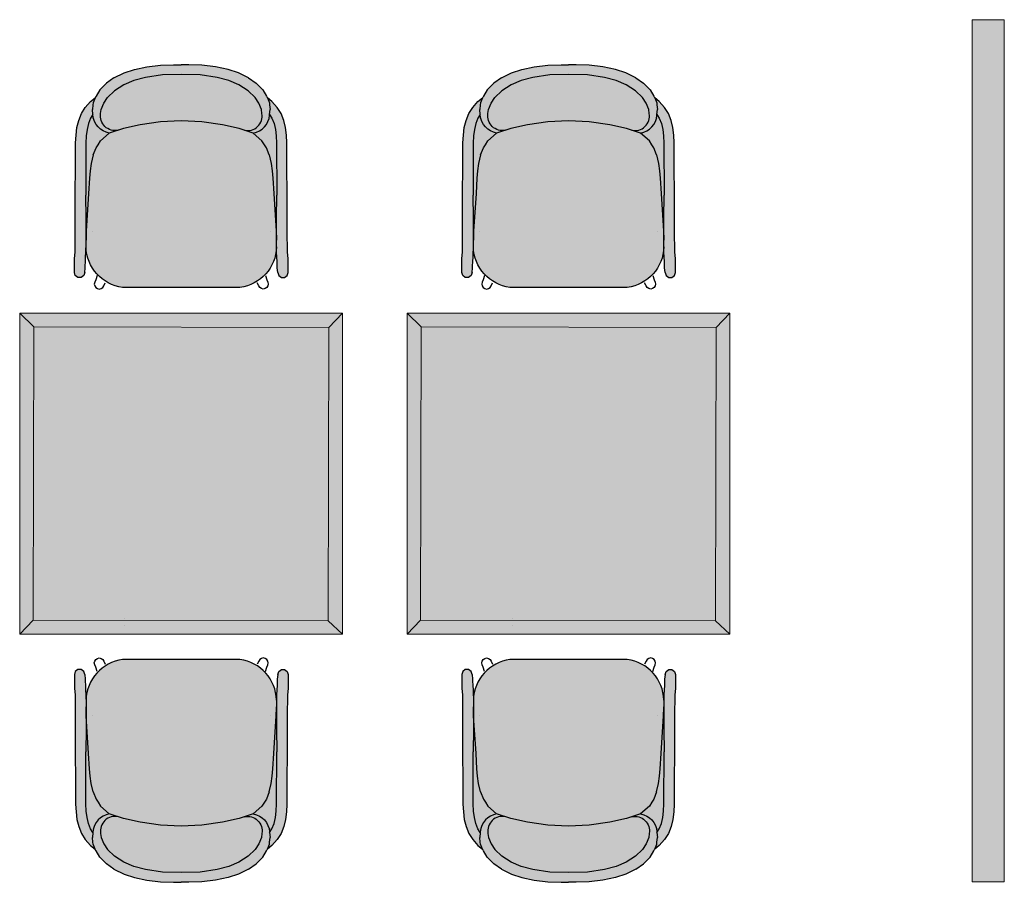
# Model space of a CAD drawing. Header units: millimetres. Extents: x 31882 to 271790, y -35693 to 24917.
# Tile 319 of 524: x 121985 to 124308, y 18004 to 20039. Entities that reach past the tile are written whole.
import ezdxf

# ---------------------------------------------------------------- set-up
doc = ezdxf.new("R2010")
doc.units = ezdxf.units.MM
doc.header["$MEASUREMENT"] = 0
for name, color, linetype, lineweight in [('02 Furniture', 14, 'Continuous', 25), ('02_Elevation 01', 14, 'Continuous', 9), ('04 Flooring', 8, 'Continuous', 25), ('Furniture', 14, 'Continuous', 9), ('Grey', 8, 'Continuous', 9), ('Layer 1', 7, 'Continuous', 0)]:
    doc.layers.add(name, color=color, linetype=linetype, lineweight=lineweight)
doc.layers.add('Furniture blocks', color=6, linetype='Continuous')

# ---------------------------------------------------------------- blocks, each defined once
blk = doc.blocks.new('24 x 24 seater')
at = {"layer": 'Layer 1'}
h = blk.add_hatch(color=209, dxfattribs=at)
h.dxf.hatch_style = 1
h.paths.add_polyline_path([(8583.424, 39.757), (8613.398, 39.757), (8613.398, 69.558), (8583.424, 69.558)])
h = blk.add_hatch(color=255, dxfattribs=at)
h.dxf.hatch_style = 1
h.paths.add_polyline_path([(8584.742, 41.021), (8612.134, 41.075), (8612.08, 68.295), (8584.688, 68.241)])
at = {"layer": '02_Elevation 01'}
for p, q in [((8583.424, 69.558), (8584.688, 68.241)), ((8613.398, 69.558), (8612.08, 68.295)), ((8603.641, 41.252), (8603.641, 41.24)), ((8583.424, 39.757), (8584.742, 41.021)), ((8603.626, 40.551), (8603.626, 40.536)), ((8613.398, 39.757), (8612.134, 41.075))]:
    blk.add_line(p, q, dxfattribs=at)
at = {"layer": '02_Elevation 01', "ltscale": 3}
for points in [[(8583.424, 39.757), (8613.398, 39.757), (8613.398, 69.558), (8583.424, 69.558)], [(8584.742, 41.021), (8612.134, 41.075), (8612.08, 68.295), (8584.688, 68.241)]]:
    blk.add_lwpolyline(points, close=True, dxfattribs=at)
blk = doc.blocks.new('asdasdasd')
at = {"layer": 'Furniture blocks', "ltscale": 3, "transparency": 33554687}
h = blk.add_hatch(color=254, dxfattribs=at)
h.dxf.hatch_style = 1
h.paths.add_polyline_path([(-395.721, -1387.305), (-395.762, -1386.818), (-395.718, -1386.381), (-395.695, -1386.207), (-395.514, -1385.76), (-395.937, -1386.093), (-396.426, -1386.629), (-396.79, -1387.214), (-397.043, -1387.84), (-397.203, -1388.501), (-397.291, -1389.197), (-397.329, -1389.933), (-397.361, -1396.927), (-397.363, -1398.718), (-397.367, -1399.444), (-397.37, -1399.86), (-397.385, -1400.068), (-397.435, -1400.674), (-397.446, -1401.166), (-397.446, -1401.955), (-397.354, -1402.237), (-397.114, -1402.411), (-396.818, -1402.411), (-396.578, -1402.237), (-396.487, -1401.955), (-396.433, -1401.518), (-396.432, -1401.399), (-396.424, -1400.919), (-396.394, -1400.579), (-396.367, -1400.052), (-396.366, -1399.862), (-396.362, -1399.449), (-396.36, -1398.894), (-396.362, -1398.844), (-396.359, -1398.743), (-396.359, -1398.722), (-396.357, -1396.931), (-396.392, -1394.773), (-396.371, -1389.964), (-396.335, -1389.283), (-396.259, -1388.673), (-396.13, -1388.132), (-395.935, -1387.647)])
h.paths.add_polyline_path([(-394.368, -1385.719), (-393.719, -1385.085), (-392.847, -1384.537), (-391.928, -1384.149), (-390.837, -1383.861), (-389.273, -1383.614), (-387.515, -1383.568), (-385.757, -1383.614), (-384.193, -1383.861), (-383.102, -1384.149), (-382.184, -1384.537), (-381.311, -1385.085), (-380.663, -1385.719), (-380.316, -1386.244), (-380.077, -1386.828), (-380.024, -1387.208, -0.526709), (-381.642, -1388.76), (-380.829, -1389.012, 0.349179), (-379.314, -1387.366), (-379.309, -1387.305), (-379.269, -1386.818), (-379.312, -1386.381), (-379.335, -1386.207), (-379.517, -1385.76), (-379.532, -1385.724), (-379.603, -1385.602), (-379.941, -1385.014), (-380.513, -1384.441), (-380.568, -1384.379), (-381.266, -1383.883), (-382.198, -1383.436), (-383.164, -1383.12), (-384.324, -1382.868), (-385.593, -1382.716), (-386.808, -1382.67), (-387.515, -1382.678), (-388.222, -1382.67), (-389.437, -1382.716), (-390.706, -1382.868), (-391.866, -1383.12), (-392.833, -1383.436), (-393.764, -1383.883), (-394.462, -1384.379), (-394.518, -1384.441), (-395.089, -1385.014), (-395.428, -1385.602), (-395.499, -1385.724), (-395.514, -1385.76), (-395.695, -1386.207), (-395.718, -1386.381), (-395.762, -1386.818), (-395.721, -1387.305), (-395.935, -1387.647), (-396.13, -1388.132), (-396.259, -1388.673), (-396.335, -1389.283), (-396.371, -1389.964), (-396.392, -1394.773), (-396.357, -1396.931), (-396.359, -1398.74), (-396.342, -1398.128), (-396.117, -1394.625), (-396.026, -1393.201), (-395.969, -1392.52), (-395.877, -1391.839), (-395.689, -1391.053), (-395.421, -1390.374), (-395.249, -1390.104), (-395.012, -1389.735), (-394.201, -1389.012), (-393.388, -1388.76, -0.526709), (-395.007, -1387.208), (-394.954, -1386.828), (-394.715, -1386.244)])
h.paths.add_polyline_path([(-378.605, -1386.629), (-379.094, -1386.093), (-379.517, -1385.76), (-379.335, -1386.207), (-379.312, -1386.381), (-379.269, -1386.818), (-379.309, -1387.305), (-379.095, -1387.647), (-378.901, -1388.132), (-378.771, -1388.673), (-378.695, -1389.283), (-378.66, -1389.964), (-378.638, -1394.773), (-378.674, -1396.931), (-378.672, -1398.722), (-378.671, -1398.743), (-378.669, -1398.844), (-378.671, -1398.894), (-378.668, -1399.449), (-378.665, -1399.862), (-378.663, -1400.052), (-378.636, -1400.579), (-378.607, -1400.919), (-378.599, -1401.399), (-378.598, -1401.518), (-378.544, -1401.955), (-378.452, -1402.237), (-378.213, -1402.411), (-377.916, -1402.411), (-377.676, -1402.237), (-377.585, -1401.955), (-377.585, -1401.166), (-377.595, -1400.674), (-377.646, -1400.068), (-377.661, -1399.86), (-377.664, -1399.444), (-377.667, -1398.718), (-377.67, -1396.927), (-377.701, -1389.933), (-377.74, -1389.197), (-377.828, -1388.501), (-377.987, -1387.84), (-378.24, -1387.214)])
h.paths.add_polyline_path([(-378.771, -1388.673), (-378.901, -1388.132), (-379.095, -1387.647), (-379.309, -1387.305), (-379.314, -1387.366, -0.349179), (-380.829, -1389.012), (-380.019, -1389.735), (-379.782, -1390.104), (-379.609, -1390.374), (-379.341, -1391.053), (-379.154, -1391.839), (-379.062, -1392.52), (-379.005, -1393.201), (-378.914, -1394.625), (-378.689, -1398.128), (-378.671, -1398.74), (-378.674, -1396.931), (-378.638, -1394.773), (-378.66, -1389.964), (-378.695, -1389.283)])
h = blk.add_hatch(color=255, dxfattribs=at)
h.dxf.hatch_style = 1
h.paths.add_polyline_path([(-380.316, -1386.244), (-380.663, -1385.719), (-381.311, -1385.085), (-382.184, -1384.537), (-383.102, -1384.149), (-384.193, -1383.861), (-385.757, -1383.614), (-387.515, -1383.568), (-389.273, -1383.614), (-390.837, -1383.861), (-391.928, -1384.149), (-392.847, -1384.537), (-393.719, -1385.085), (-394.368, -1385.719), (-394.715, -1386.244), (-394.954, -1386.828), (-395.007, -1387.208, 0.526709), (-393.388, -1388.76), (-392.878, -1388.601), (-391.344, -1388.246), (-389.434, -1387.971), (-387.515, -1387.879), (-385.597, -1387.971), (-383.686, -1388.246), (-382.153, -1388.601), (-381.642, -1388.76, 0.526709), (-380.024, -1387.208), (-380.077, -1386.828)])
h = blk.add_hatch(color=255, dxfattribs=at)
h.dxf.hatch_style = 1
h.paths.add_polyline_path([(-379.062, -1392.52), (-379.154, -1391.839), (-379.341, -1391.053), (-379.609, -1390.374), (-379.782, -1390.104), (-380.019, -1389.735), (-380.829, -1389.012), (-382.153, -1388.601), (-383.686, -1388.246), (-385.597, -1387.971), (-387.514, -1387.879), (-387.515, -1387.879), (-389.434, -1387.971), (-391.344, -1388.246), (-392.878, -1388.601), (-394.201, -1389.012), (-395.012, -1389.735), (-395.249, -1390.104), (-395.421, -1390.374), (-395.689, -1391.053), (-395.877, -1391.839), (-395.969, -1392.52), (-396.026, -1393.201), (-396.117, -1394.625), (-396.342, -1398.128), (-396.359, -1398.743), (-396.362, -1399.449), (-396.364, -1399.59, 0.369238), (-392.964, -1403.343), (-382.066, -1403.343, 0.369238), (-378.667, -1399.59), (-378.668, -1399.449), (-378.671, -1398.743), (-378.689, -1398.128), (-378.914, -1394.625), (-379.005, -1393.201)])
at = {"layer": 'Furniture blocks', "color": 14}
for p, q in [((-395.011, -1387.239), (-395.007, -1387.208)), ((-380.02, -1387.239), (-380.024, -1387.208)), ((-395.778, -1387.709), (-395.778, -1387.706)), ((-387.516, -1387.879), (-387.515, -1387.879)), ((-379.253, -1387.709), (-379.253, -1387.706)), ((-395.786, -1398.153), (-395.786, -1398.152)), ((-379.245, -1398.153), (-379.245, -1398.152))]:
    blk.add_line(p, q, dxfattribs=at)
for points in [[(-393.764, -1383.883), (-392.833, -1383.436), (-391.866, -1383.12), (-390.706, -1382.868), (-389.437, -1382.716), (-388.222, -1382.67), (-387.516, -1382.678)], [(-381.266, -1383.883), (-382.198, -1383.436), (-383.164, -1383.12), (-384.324, -1382.868), (-385.593, -1382.716), (-386.808, -1382.67), (-387.515, -1382.678)], [(-391.928, -1384.149), (-390.837, -1383.861), (-389.273, -1383.614), (-387.515, -1383.568), (-385.757, -1383.614), (-384.193, -1383.861), (-383.102, -1384.149), (-382.184, -1384.537), (-381.311, -1385.085)], [(-393.764, -1383.883), (-394.462, -1384.379), (-394.518, -1384.441), (-395.089, -1385.014), (-395.428, -1385.602), (-395.499, -1385.724), (-395.514, -1385.76), (-395.695, -1386.207), (-395.718, -1386.381), (-395.762, -1386.818)], [(-381.266, -1383.883), (-380.568, -1384.379), (-380.513, -1384.441), (-379.941, -1385.014), (-379.603, -1385.602), (-379.532, -1385.724), (-379.517, -1385.76), (-379.335, -1386.207), (-379.312, -1386.381), (-379.269, -1386.818)], [(-396.487, -1401.955), (-396.578, -1402.237), (-396.818, -1402.411), (-397.114, -1402.411), (-397.354, -1402.237), (-397.446, -1401.955), (-397.446, -1401.947), (-397.446, -1401.939), (-397.446, -1401.166), (-397.435, -1400.674), (-397.385, -1400.068), (-397.37, -1399.86), (-397.367, -1399.444), (-397.363, -1398.718), (-397.361, -1396.927), (-397.329, -1389.933), (-397.291, -1389.197), (-397.203, -1388.501), (-397.043, -1387.84), (-396.79, -1387.214), (-396.426, -1386.629), (-395.937, -1386.093), (-395.514, -1385.76)], [(-378.544, -1401.955), (-378.452, -1402.237), (-378.213, -1402.411), (-377.916, -1402.411), (-377.676, -1402.237), (-377.585, -1401.955), (-377.585, -1401.947), (-377.585, -1401.939), (-377.585, -1401.166), (-377.595, -1400.674), (-377.646, -1400.068), (-377.661, -1399.86), (-377.664, -1399.444), (-377.667, -1398.718), (-377.67, -1396.927), (-377.701, -1389.933), (-377.74, -1389.197), (-377.828, -1388.501), (-377.987, -1387.84), (-378.24, -1387.214), (-378.605, -1386.629), (-379.094, -1386.093), (-379.517, -1385.76)], [(-395.721, -1387.305), (-395.935, -1387.647), (-396.13, -1388.132), (-396.259, -1388.673), (-396.335, -1389.283), (-396.371, -1389.964), (-396.392, -1394.772)], [(-394.201, -1389.012), (-392.878, -1388.601), (-391.344, -1388.246), (-389.434, -1387.971), (-387.516, -1387.879), (-387.514, -1387.879), (-385.597, -1387.971), (-383.686, -1388.246), (-382.153, -1388.601), (-380.829, -1389.012)], [(-379.309, -1387.305), (-379.095, -1387.647), (-378.901, -1388.132), (-378.771, -1388.673), (-378.695, -1389.283), (-378.66, -1389.964), (-378.638, -1394.772)], [(-395.689, -1391.053), (-395.877, -1391.839), (-395.969, -1392.52), (-396.026, -1393.201), (-396.117, -1394.625), (-396.342, -1398.128), (-396.362, -1398.833), (-396.362, -1398.851), (-396.357, -1398.964)], [(-379.341, -1391.053), (-379.154, -1391.839), (-379.062, -1392.52), (-379.005, -1393.201), (-378.914, -1394.625), (-378.689, -1398.128), (-378.669, -1398.833), (-378.669, -1398.851), (-378.674, -1398.964)], [(-396.487, -1401.955), (-396.433, -1401.518), (-396.432, -1401.399), (-396.424, -1400.919), (-396.394, -1400.579), (-396.367, -1400.052), (-396.366, -1399.862), (-396.362, -1399.449), (-396.359, -1398.722), (-396.357, -1396.931), (-396.392, -1394.773)], [(-378.544, -1401.955), (-378.598, -1401.518), (-378.599, -1401.399), (-378.607, -1400.919), (-378.636, -1400.579), (-378.663, -1400.052), (-378.665, -1399.862), (-378.668, -1399.449), (-378.672, -1398.722), (-378.674, -1396.931), (-378.638, -1394.773)], [(-395.325, -1402.24), (-395.451, -1402.636), (-395.554, -1402.86), (-395.556, -1402.865), (-395.591, -1403.039), (-395.556, -1403.214), (-395.458, -1403.361), (-395.31, -1403.46), (-395.135, -1403.495), (-394.961, -1403.46), (-394.813, -1403.361), (-394.714, -1403.214), (-394.712, -1403.208), (-394.576, -1402.932)], [(-379.706, -1402.24), (-379.58, -1402.636), (-379.477, -1402.86), (-379.474, -1402.865), (-379.439, -1403.039), (-379.474, -1403.214), (-379.573, -1403.361), (-379.721, -1403.46), (-379.895, -1403.495), (-380.07, -1403.46), (-380.217, -1403.361), (-380.316, -1403.214), (-380.319, -1403.208), (-380.454, -1402.932)]]:
    blk.add_lwpolyline(points, dxfattribs=at)
for points in [[(-393.388, -1388.76, -0.526709), (-395.007, -1387.208), (-394.954, -1386.828), (-394.715, -1386.244), (-394.368, -1385.719), (-393.719, -1385.085), (-392.847, -1384.537), (-391.928, -1384.149)], [(-381.642, -1388.76, 0.526709), (-380.024, -1387.208), (-380.077, -1386.828), (-380.316, -1386.244), (-380.663, -1385.719), (-381.311, -1385.085)], [(-395.689, -1391.053), (-395.421, -1390.374), (-395.249, -1390.104), (-395.012, -1389.735), (-394.201, -1389.012, -0.349179), (-395.716, -1387.366), (-395.721, -1387.305), (-395.762, -1386.818)], [(-379.341, -1391.053), (-379.609, -1390.374), (-379.782, -1390.104), (-380.019, -1389.735), (-380.829, -1389.012, 0.349179), (-379.314, -1387.366), (-379.309, -1387.305), (-379.269, -1386.818)], [(-396.364, -1399.59, 0.369238), (-392.964, -1403.343), (-382.066, -1403.343, 0.369238), (-378.667, -1399.59)]]:
    blk.add_lwpolyline(points, format="xyb", dxfattribs=at)
blk = doc.blocks.new('eryey')
at = {"layer": '02 Furniture', "xscale": -1, "rotation": 270.0000000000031}
blk.add_blockref('24 x 24 seater', (1719335.056, -87332.114), dxfattribs=at)
at = {"layer": 'Furniture blocks', "rotation": 90.0000000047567}
blk.add_blockref('asdasdasd', (1717969.118, -78346.209), dxfattribs=at)
at = {"layer": 'Furniture blocks', "xscale": -1, "rotation": 269.9999999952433}
blk.add_blockref('asdasdasd', (1720810.363, -78346.209), dxfattribs=at)

msp = doc.modelspace()

# ---------------------------------------------------------------- hatches: boundary and pattern name
at = {"layer": '04 Flooring', "ltscale": 0.25, "transparency": 33554687}
h = msp.add_hatch(color=141, dxfattribs=at)
h.dxf.hatch_style = 1
h.paths.add_polyline_path([(124232, 18005.4), (124308.2, 18005.4), (124308.2, 20038.5), (124232, 20038.5)])

# ---------------------------------------------------------------- linework, layer by layer
at = {"layer": 'Grey', "ltscale": 0.25}
for p, q in [((124308.2, 20038.5), (124232, 20038.5)), ((124232, 20038.5), (124232, 18005.4)), ((124308.2, 18005.4), (124308.2, 20038.5)), ((124232, 18005.4), (124308.2, 18005.4))]:
    msp.add_line(p, q, dxfattribs=at)

# ---------------------------------------------------------------- block references
at = {"layer": 'Furniture', "xscale": 25.40000000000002, "yscale": 25.40000000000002, "zscale": 25.40000000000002, "rotation": 90}
for p in [(-1877470, -43653531), (-1876556.2, -43653531)]:
    msp.add_blockref('eryey', p, dxfattribs=at)

doc.saveas('drawing.dxf')
